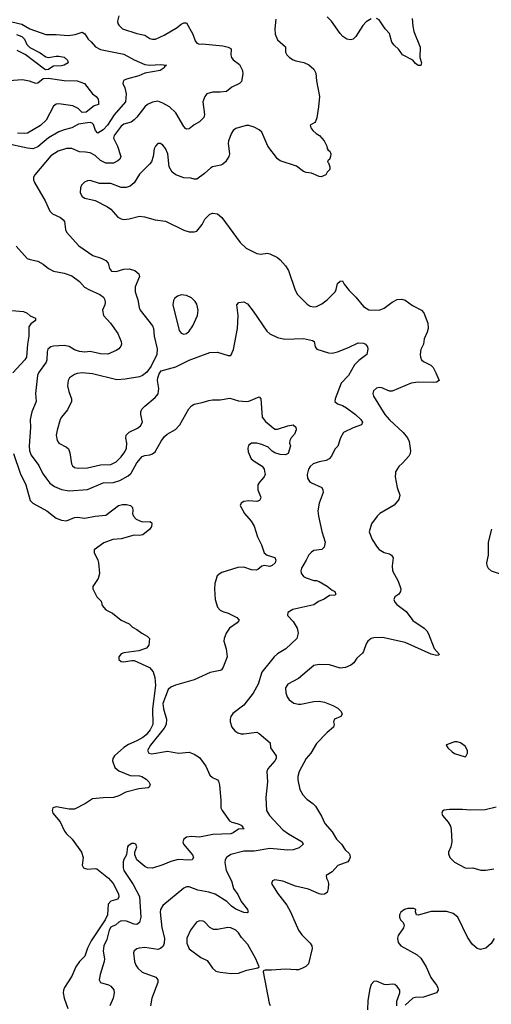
# Model space of a CAD drawing. Header units: inches. Extents: x 2134017 to 2292458, y 756222 to 916513.
# Tile 305 of 387: x 2234010 to 2237632, y 835922 to 843480. Entities that reach past the tile are written whole.
import ezdxf

# ---------------------------------------------------------------- set-up
doc = ezdxf.new("R2010")
doc.units = ezdxf.units.IN
doc.header["$MEASUREMENT"] = 0
doc.layers.add('C2833', color=7, linetype='Continuous')
doc.layers.add('C2834', color=7, linetype='Continuous')

msp = doc.modelspace()

# ---------------------------------------------------------------- linework, layer by layer
at = {"layer": 'C2833', "color": 5}
for points, elevation in [([(2234013.2, 840000), (2234015, 839995), (2234055.8, 839910), (2234090, 839788.9), (2234110, 839768.1), (2234217.6, 839710), (2234290, 839654.3), (2234330, 839638.5), (2234370, 839632.6), (2234430, 839659.5), (2234450, 839661.7), (2234510, 839654), (2234589, 839670), (2234670, 839676.5), (2234769.4, 839750), (2234798.7, 839758.7), (2234830, 839758.7), (2234861, 839750), (2234875.3, 839735.3), (2234879.3, 839710), (2234877.1, 839690), (2234883, 839670), (2234905.3, 839645.3), (2234950, 839624.9), (2235010, 839627.3), (2235021, 839621), (2235024.9, 839610), (2235021.6, 839590), (2235010, 839569.3), (2234954.4, 839525.6), (2234930, 839521.2), (2234890, 839522.7), (2234790, 839494.5), (2234724.7, 839490), (2234655.2, 839464.8), (2234582, 839410), (2234582, 839390), (2234610.7, 839330.7), (2234616, 839310), (2234622, 839230), (2234611.3, 839190), (2234572, 839130), (2234572, 839110), (2234602, 839050), (2234636, 839016), (2234642, 838982), (2234671.3, 838950), (2234723.5, 838923.5), (2234790, 838871.3), (2234850, 838842), (2234876.9, 838816.9), (2234910, 838798.8), (2234946.8, 838770), (2234988.5, 838748.5), (2235007.3, 838730), (2235002, 838678), (2234983.4, 838656.6), (2234925.1, 838634.9), (2234810, 838620.8), (2234787.8, 838612.2), (2234770.3, 838590), (2234771.7, 838570), (2234790, 838554), (2234810, 838551.3), (2234870, 838561.8), (2234890, 838560.8), (2235006.5, 838506.5), (2235034.5, 838474.5), (2235046.9, 838430), (2235053.1, 838370), (2235030.1, 838190), (2235032.3, 838070), (2235012.5, 838030), (2234982, 837990), (2234956.6, 837970), (2234910, 837943.5), (2234844.7, 837915.3), (2234810, 837894.5), (2234737.1, 837830), (2234724.3, 837810), (2234721.8, 837790), (2234740.9, 837740.9), (2234770, 837713.8), (2234858.7, 837678.7), (2234930, 837675.2), (2234946.8, 837670), (2234980.7, 837650), (2235000.7, 837630), (2235010.9, 837609.1), (2235004.7, 837590), (2234995.9, 837584.1), (2234925.1, 837574.9), (2234824.7, 837550), (2234770, 837522.4), (2234730, 837508.3), (2234650, 837507.6), (2234570, 837499.3), (2234516.1, 837463.9), (2234430, 837420.9), (2234390, 837420.7), (2234290, 837436.9), (2234264, 837430), (2234258.4, 837410), (2234264.2, 837390), (2234321.7, 837321.7), (2234353.4, 837250), (2234369.3, 837229.3), (2234413.4, 837190), (2234484.2, 837090), (2234496.9, 837050), (2234490.3, 836990), (2234499.5, 836970), (2234530, 836960.2), (2234590, 836965), (2234600.9, 836960.9), (2234692.7, 836890), (2234728.1, 836850), (2234767.8, 836770), (2234772, 836748), (2234763, 836730), (2234710, 836714.9), (2234690, 836691.5), (2234683.7, 836610), (2234666.7, 836570), (2234558.8, 836410), (2234530, 836353.1), (2234509.1, 836290.9), (2234470, 836249.8), (2234440.1, 836210), (2234410, 836137.4), (2234354.2, 836050), (2234345.8, 836030), (2234343.9, 836010), (2234352.1, 835970), (2234378.9, 835890)], 220), ([(2234185.4, 840000), (2234190, 839990.4), (2234210, 839962), (2234242.3, 839922.3), (2234276.3, 839896.3), (2234330, 839873.4), (2234390, 839863.2), (2234530, 839873.5), (2234650, 839925.9), (2234730, 839928.1), (2234778, 839942), (2234841.5, 839978.5), (2234863.2, 839996.8), (2234865.1, 840000)], 240), ([(2235892.6, 840000), (2235894, 839990), (2235888, 839970), (2235850.5, 839930), (2235839.3, 839910), (2235839.3, 839870), (2235859.8, 839819.8), (2235860.7, 839810), (2235850.8, 839790), (2235830, 839782), (2235770, 839786.6), (2235730, 839782.7), (2235711, 839770), (2235704, 839750), (2235736.4, 839690), (2235788.2, 839630), (2235811.4, 839591.4), (2235835.8, 839510), (2235867, 839450), (2235887.5, 839387.5), (2235910, 839370.4), (2235970, 839350.6), (2235977.1, 839330), (2235973, 839310), (2235950, 839289.6), (2235930, 839282.9), (2235890, 839289.4), (2235870, 839286), (2235839.9, 839260.1), (2235826.2, 839253.8), (2235790, 839257.7), (2235730, 839276.5), (2235684.1, 839275.9), (2235563.4, 839236.6), (2235548.4, 839230), (2235527.4, 839210), (2235508.2, 839151.8), (2235504.9, 839110), (2235512, 839030), (2235530, 838971), (2235550, 838947.3), (2235570, 838936.3), (2235610, 838924.9), (2235678, 838890), (2235694, 838870), (2235680.5, 838850), (2235620.3, 838810), (2235595.8, 838770), (2235579.5, 838730), (2235578.4, 838710), (2235595.8, 838650), (2235602.4, 838590), (2235573.1, 838510), (2235559.3, 838490), (2235550, 838485.3), (2235471.3, 838468.7), (2235350, 838412.4), (2235207, 838373), (2235170, 838355.1), (2235150, 838338.4), (2235110.1, 838230), (2235113.4, 838190), (2235136, 838110), (2235133.8, 838070), (2235119.4, 838040.6), (2235013.2, 837910), (2234990.3, 837870), (2235000.5, 837850), (2235024.7, 837844.7), (2235144.4, 837864.4), (2235230, 837850.4), (2235310, 837858), (2235350, 837842), (2235390, 837816.3), (2235440.5, 837750), (2235470, 837681), (2235490, 837662.8), (2235530, 837644), (2235535.4, 837635.4), (2235544, 837604), (2235555.5, 837490), (2235554.9, 837430), (2235564.9, 837410), (2235620.3, 837330), (2235639.4, 837319.4), (2235688.1, 837308.1), (2235710, 837297.4), (2235721.6, 837290), (2235721.6, 837281.6), (2235734, 837270), (2235690, 837265.5), (2235650, 837237.9), (2235630, 837231.1), (2235493.8, 837226.2), (2235390, 837204), (2235330, 837209.7), (2235290, 837204.2), (2235270, 837189), (2235263.7, 837170), (2235267.8, 837150), (2235335.8, 837070), (2235344.9, 837050), (2235334, 837030), (2235307.2, 837027.2), (2235227.4, 837032.6), (2235170, 837017.6), (2235110, 836991.8), (2235030, 836966), (2234990, 836969.3), (2234970, 836979.3), (2234909.4, 837030), (2234892.7, 837070), (2234893.2, 837090), (2234909, 837130), (2234902, 837150), (2234890, 837156), (2234870, 837155.1), (2234842.8, 837137.2), (2234837.3, 837130), (2234830.8, 837070), (2234810, 837033.2), (2234804.8, 837015.2), (2234805, 836970), (2234810.3, 836950), (2234882, 836842), (2234929.3, 836750), (2234938.9, 836590), (2234930.8, 836549.2), (2234910, 836535.3), (2234890, 836537.7), (2234830, 836559.1), (2234790, 836561.6), (2234770, 836552.9), (2234747, 836533), (2234710, 836512.8), (2234697.2, 836490), (2234679.9, 836419.9), (2234656.6, 836370), (2234651, 836330), (2234660.6, 836270), (2234658.9, 836250), (2234627.1, 836150), (2234620.3, 836110), (2234630, 836088.5), (2234691.1, 836071.1), (2234710, 836061.3), (2234732.3, 836032.3), (2234736.5, 836010), (2234728, 835970), (2234701.5, 835910)], 240), ([(2236219.5, 840000), (2236216.5, 839990), (2236221.2, 839961.2), (2236236.2, 839936.2), (2236250, 839924.4), (2236330, 839890.3), (2236338.7, 839870), (2236339.5, 839850), (2236310.3, 839770), (2236300.3, 839710), (2236304.7, 839670), (2236331.4, 839551.4), (2236355.8, 839470), (2236348.5, 839431.5), (2236330, 839412.3), (2236270, 839405.2), (2236250, 839393.2), (2236230, 839373.2), (2236210.3, 839330), (2236173.4, 839270), (2236167.8, 839250), (2236170.3, 839230.3), (2236190, 839206), (2236210, 839194.4), (2236270, 839174), (2236290, 839174), (2236310, 839167.7), (2236372.2, 839132.2), (2236410, 839100.7), (2236430.7, 839090), (2236438.8, 839070), (2236430, 839063.7), (2236390, 839059.5), (2236347, 839033), (2236305.3, 839014.8), (2236270, 838989.6), (2236107.3, 838952.7), (2236068, 838930), (2236066, 838910), (2236070, 838902.8), (2236110, 838860.7), (2236141.6, 838810), (2236148.4, 838770), (2236138, 838730), (2236054.9, 838650), (2235990, 838612.6), (2235964.2, 838590), (2235869.4, 838470.6), (2235840.5, 838379.5), (2235802.2, 838310), (2235730, 838218.3), (2235647, 838153), (2235632, 838130), (2235625.7, 838110), (2235626, 838090), (2235639.6, 838050), (2235661.8, 838021.8), (2235684.8, 838004.8), (2235710, 837998), (2235730, 837998.3), (2235830.2, 838010.2), (2235850, 838001.6), (2235932.7, 837930), (2235936.3, 837890), (2235980.3, 837830), (2235978.9, 837810), (2235968.9, 837790), (2235914.9, 837730), (2235908.9, 837710), (2235913.8, 837630), (2235900.3, 837510), (2235906.3, 837410), (2235927.4, 837370), (2236030, 837261.3), (2236073, 837230), (2236180.3, 837170), (2236187, 837150), (2236155.8, 837124.2), (2236110, 837107.4), (2236070, 837105.7), (2235930, 837117.2), (2235810, 837096.8), (2235730, 837096.2), (2235630, 837071.9), (2235598.7, 837050), (2235587.8, 837030), (2235585.5, 837010), (2235596.2, 836950), (2235635.5, 836870), (2235651.7, 836810), (2235686.1, 836766.1), (2235710, 836712.2), (2235760.3, 836650), (2235764.9, 836630), (2235756.5, 836623.5), (2235730, 836625.5), (2235670, 836653.3), (2235636.4, 836676.5), (2235600.5, 836710), (2235510, 836766.2), (2235462.7, 836782.7), (2235377.5, 836797.5), (2235310, 836823.9), (2235290, 836824.4), (2235270, 836814.3), (2235110, 836681.6), (2235091.6, 836650), (2235088, 836630), (2235101.1, 836510), (2235121.8, 836430), (2235119, 836390), (2235110.7, 836369.3), (2235090, 836349.8), (2235070, 836343.5), (2234970, 836358), (2234926.5, 836353.5), (2234910, 836348), (2234890, 836333.6), (2234883.2, 836316.8), (2234891.7, 836250), (2234902, 836222), (2234918.2, 836198.2), (2234950, 836169), (2235054.9, 836130), (2235070.2, 836110.2), (2235070.3, 836090), (2235024.7, 835970), (2235014.9, 835910)], 260), ([(2236895.2, 840000), (2236893.4, 839970), (2236908.7, 839890), (2236930.4, 839830), (2236922, 839798), (2236886.7, 839753.3), (2236776, 839690), (2236754.8, 839670), (2236710.8, 839610), (2236694.8, 839550), (2236716.3, 839490), (2236754, 839430), (2236770, 839414), (2236810, 839390.6), (2236850, 839379.1), (2236866, 839370), (2236877.3, 839350), (2236871.6, 839288.4), (2236873.8, 839250), (2236915.6, 839170), (2236936.3, 839110), (2236933.4, 839090), (2236920.7, 839070), (2236890.4, 839049.6), (2236883.8, 839030), (2236890.4, 839010), (2236905.5, 838990), (2236978.4, 838938.4), (2237030, 838868.9), (2237116.4, 838810), (2237135.8, 838790), (2237150, 838766), (2237194, 838654), (2237231.7, 838610), (2237230, 838602), (2237210, 838600.5), (2237170, 838609.8), (2236970, 838700.4), (2236797.3, 838737.3), (2236730, 838735.3), (2236710, 838729.7), (2236684.4, 838710), (2236670.4, 838690), (2236650.4, 838630), (2236642.3, 838617.7), (2236600.2, 838579.8), (2236575.8, 838544.2), (2236554.1, 838525.9), (2236512.7, 838507.3), (2236470, 838502), (2236390, 838528.3), (2236310, 838531), (2236270, 838522.4), (2236150, 838423.7), (2236070, 838379.8), (2236051.8, 838350), (2236052.9, 838312.8), (2236063.2, 838283.2), (2236079.6, 838259.6), (2236114.2, 838234.2), (2236150, 838224.9), (2236170, 838226.3), (2236270, 838247.2), (2236310, 838248.7), (2236350, 838240.4), (2236414.4, 838214.4), (2236453.9, 838193.9), (2236478, 838170), (2236485.5, 838150), (2236476, 838130), (2236428, 838110), (2236420.4, 838090), (2236424.4, 838070), (2236419.3, 838050), (2236370, 838008), (2236290, 837922.9), (2236244.9, 837850), (2236210, 837809.6), (2236156.5, 837710), (2236145.7, 837670), (2236144.8, 837644.8), (2236162, 837570), (2236184.4, 837530), (2236215.9, 837495.9), (2236262.2, 837462.2), (2236282, 837442), (2236327, 837367), (2236352.4, 837310), (2236410, 837245.3), (2236442.2, 837190), (2236481.8, 837150), (2236508.7, 837108.7), (2236539.3, 837079.3), (2236545.8, 837070), (2236547.9, 837050), (2236540.9, 837030), (2236530, 837016.5), (2236453.6, 836986.4), (2236410, 836939.7), (2236362.8, 836910), (2236365.5, 836890), (2236376.4, 836870), (2236380.4, 836850), (2236378, 836810), (2236370, 836779.3), (2236350, 836767), (2236330, 836765.1), (2236310, 836769.6), (2236226.7, 836806.7), (2236127.7, 836827.7), (2236030, 836868), (2235970, 836878), (2235950.7, 836869.3), (2235942.8, 836850), (2235990, 836774), (2236062.2, 836682.2), (2236090, 836630.7), (2236150, 836490.8), (2236176.2, 836456.2), (2236240.4, 836390), (2236252.7, 836370), (2236256.4, 836350), (2236227.7, 836232.3), (2236207.7, 836212.3), (2236180.5, 836199.5), (2236152.2, 836187.8), (2236134.2, 836185.8), (2236050, 836191.1), (2235943.3, 836183.3), (2235894.8, 836185.2), (2235881.4, 836178.6), (2235878.8, 836170), (2235924.9, 835930), (2235933.7, 835913.7)], 280), ([(2237633.4, 839570), (2237607.2, 839470), (2237608.9, 839370), (2237594.9, 839310), (2237597.6, 839290), (2237606.7, 839270), (2237630.2, 839250.2), (2237750, 839209.3)], 320), ([(2237670, 837434), (2237584.9, 837415.1), (2237471.5, 837411.5), (2237410, 837418.4), (2237310, 837417), (2237270, 837412.7), (2237256, 837404), (2237251, 837390), (2237257.3, 837370), (2237299.5, 837319.5), (2237317.3, 837290), (2237324.1, 837264.1), (2237328, 837170), (2237322, 837130), (2237304, 837090), (2237303, 837077), (2237313.4, 837050), (2237350, 837014.3), (2237430, 836970.4), (2237450, 836966), (2237490, 836970.4), (2237551.8, 836951.8), (2237590, 836952.4), (2237650, 836961.8)], 320), ([(2237653.2, 836426.8), (2237630, 836389), (2237590, 836353.2), (2237550, 836342.7), (2237524, 836350), (2237483.8, 836383.8), (2237450, 836437.2), (2237374.7, 836590), (2237339.3, 836619.3), (2237290, 836633.5), (2237170, 836633.8), (2237070, 836606.3), (2237056, 836610), (2237049.5, 836630.5), (2237052.3, 836650), (2237037.7, 836657.7), (2236990, 836658), (2236964, 836650), (2236937.1, 836630), (2236927.4, 836610), (2236927.4, 836590), (2236935.3, 836570), (2236956.1, 836550), (2236962.2, 836530), (2236957, 836510), (2236916.2, 836450), (2236910.3, 836430), (2236915.6, 836395.6), (2236938, 836370), (2237062, 836302), (2237090, 836276.4), (2237130.3, 836210), (2237168.1, 836128.1), (2237210.5, 836070), (2237220.7, 836050), (2237222.8, 836030), (2237210, 836009.3), (2237110, 835976.2), (2237050, 835974.5), (2237030, 835969.4), (2236970, 835916)], 320), ([(2236905.2, 835910), (2236906.8, 835946.8), (2236929.7, 836010), (2236928.2, 836030), (2236910, 836059.6), (2236890, 836073.3), (2236870, 836076.3), (2236830, 836071.2), (2236810, 836074.7), (2236750, 836100.5), (2236730, 836096.2), (2236710, 836075.1), (2236698.2, 836041.8), (2236682.2, 835950), (2236679.7, 835880.3)], 320)]:
    msp.add_lwpolyline(points, dxfattribs=dict(at, elevation=elevation))
for points, elevation in [([(2237370, 837938), (2237350, 837935.6), (2237286.4, 837913.6), (2237284.7, 837910), (2237298.8, 837890), (2237330, 837860.5), (2237350, 837848), (2237430, 837822.8), (2237439, 837830), (2237449, 837850), (2237449.2, 837870), (2237430, 837902.7), (2237396, 837930)], 320), ([(2235390, 836561.7), (2235368.7, 836551.3), (2235322.2, 836490), (2235293.6, 836430), (2235292.6, 836390), (2235310, 836348.5), (2235401.7, 836281.7), (2235450, 836258), (2235490, 836198.8), (2235517.1, 836177.1), (2235550, 836168.2), (2235637.5, 836157.5), (2235690, 836160.5), (2235710, 836167.7), (2235755.3, 836184.7), (2235839.3, 836200.7), (2235848.7, 836210), (2235823.5, 836270), (2235760.6, 836380.6), (2235714, 836434), (2235691.1, 836470), (2235670, 836492.1), (2235630, 836509.8), (2235609.4, 836510.6), (2235530, 836496.8), (2235497.2, 836497.2), (2235470, 836511.1), (2235430, 836554.3), (2235419.3, 836559.3)], 280)]:
    msp.add_lwpolyline(points, close=True, dxfattribs=dict(at, elevation=elevation))
at = {"layer": 'C2834', "color": 5}
for points, elevation in [([(2234770.4, 843510), (2234760.3, 843470), (2234763.1, 843450), (2234770, 843439.1), (2234798.8, 843410), (2234910, 843374.3), (2234970, 843360.3), (2235010, 843336), (2235030, 843330.2), (2235051.8, 843331.8), (2235120, 843360), (2235219.5, 843420.5), (2235250, 843445.5), (2235270, 843456.3), (2235290, 843454.8), (2235340.4, 843370), (2235358, 843318), (2235370, 843300.7), (2235390, 843293), (2235410, 843295.8), (2235570, 843280.5), (2235612, 843270), (2235630, 843258), (2235634.8, 843250), (2235630.6, 843210), (2235635.5, 843190), (2235650, 843170.7), (2235696.7, 843136.7), (2235720.7, 843090), (2235723.5, 843063.5), (2235713.7, 843006.3), (2235697.3, 842990), (2235639.1, 842960.9), (2235598, 842930), (2235550, 842923), (2235490, 842923.5), (2235446.8, 842910), (2235430.6, 842890), (2235416.3, 842850), (2235428.1, 842751.9), (2235424, 842730), (2235390, 842697.2), (2235350, 842674), (2235310, 842642.7), (2235290, 842639.3), (2235284.2, 842644.2), (2235270, 842661.2), (2235210, 842765.6), (2235160.7, 842810), (2235110, 842838.9), (2235070, 842854.7), (2235030, 842847.6), (2234990, 842827.8), (2234970, 842811.6), (2234910, 842731.5), (2234889.2, 842710.8), (2234865.8, 842694.2), (2234810, 842678), (2234790, 842662.3), (2234734.7, 842590), (2234730.3, 842570), (2234760.9, 842510), (2234786.3, 842430), (2234778.7, 842410), (2234763.7, 842396.3), (2234730, 842379.8), (2234670, 842379.3), (2234630, 842400.3), (2234590, 842437.5), (2234550, 842457.8), (2234515.6, 842464.4), (2234470, 842465.3), (2234410.5, 842490.5), (2234370, 842492.5), (2234306, 842470), (2234250, 842433.8), (2234125.5, 842290), (2234116.4, 842270), (2234116.5, 842250), (2234123.6, 842230), (2234204.6, 842090), (2234242, 842010), (2234260.5, 841990), (2234322.3, 841962.3), (2234344.6, 841944.6), (2234354, 841930), (2234361.1, 841870), (2234368.5, 841850), (2234464.6, 841744.6), (2234571.2, 841671.2), (2234634.8, 841650), (2234671.4, 841631.4), (2234688, 841610), (2234700.5, 841570), (2234716, 841550), (2234750, 841546.5), (2234810, 841565.8), (2234850, 841568), (2234894.7, 841554.7), (2234924.4, 841530), (2234930.3, 841510), (2234896.9, 841430), (2234896.5, 841390), (2234918, 841330), (2234926.7, 841270), (2234935.8, 841250), (2235029.4, 841129.4), (2235036.9, 841110), (2235043.5, 841050), (2235066.4, 840953.6), (2235064.2, 840910), (2235020.3, 840819.7), (2234985.5, 840774.5), (2234952.2, 840750), (2234930, 840739.8), (2234820.4, 840719.6), (2234756.5, 840716.5), (2234570, 840762.7), (2234490, 840769.8), (2234450, 840763.8), (2234430, 840756.1), (2234393.4, 840730), (2234382.3, 840710), (2234376.5, 840670), (2234386.4, 840626.4), (2234407.6, 840570), (2234407.6, 840550), (2234375.6, 840484.4), (2234331.7, 840430), (2234321.5, 840410), (2234297.3, 840330), (2234290.3, 840290), (2234296.5, 840250), (2234310, 840230.4), (2234370, 840197.6), (2234384.8, 840184.8), (2234395.4, 840155.4), (2234407.2, 840070), (2234415.6, 840055.6), (2234430, 840043.7), (2234458, 840038), (2234530, 840041.1), (2234630, 840062), (2234710, 840066.3), (2234750, 840086.7), (2234790, 840124.7), (2234818.1, 840161.9), (2234830.5, 840190), (2234832.6, 840230), (2234824.4, 840270), (2234827.7, 840290), (2234850, 840313.8), (2234915.7, 840344.3), (2234938, 840362), (2234951.8, 840390), (2234941.1, 840450), (2234940.5, 840470), (2234948, 840490), (2234970, 840514), (2235050, 840578.7), (2235072.1, 840607.9), (2235077.1, 840650), (2235068.3, 840710), (2235069.6, 840730.4), (2235079.6, 840760.4), (2235096.2, 840783.8), (2235210, 840815.3), (2235310, 840866), (2235470, 840926.3), (2235528.9, 840928.9), (2235610, 840901.6), (2235630, 840902.8), (2235651.8, 840948.2), (2235681.7, 841110), (2235687.4, 841210), (2235677.6, 841290), (2235691.6, 841308.4), (2235730, 841313.4), (2235758.3, 841298.3), (2235803.9, 841243.9), (2235906.7, 841090), (2235930, 841068.8), (2235990, 841040.3), (2236046.9, 841026.9), (2236190, 841032), (2236257.7, 841017.7), (2236270.6, 841010), (2236278.4, 840970), (2236291.8, 840951.8), (2236382.6, 840922.6), (2236410, 840920.7), (2236450, 840930.2), (2236536.2, 840963.8), (2236610, 840998.9), (2236650, 840997.6), (2236666.8, 840990), (2236680.7, 840970), (2236683, 840950), (2236674.9, 840910), (2236615.3, 840864.8), (2236580.5, 840830), (2236535.6, 840750), (2236478.6, 840690), (2236433.4, 840570), (2236430.4, 840550.4), (2236450, 840530.4), (2236490, 840517.4), (2236520.4, 840500.4), (2236588.2, 840450), (2236630.3, 840410), (2236641.6, 840390), (2236634.8, 840370), (2236570, 840348.2), (2236497.6, 840310), (2236473.8, 840270), (2236453, 840207), (2236430, 840182.7), (2236404.6, 840130), (2236385.7, 840110), (2236363.1, 840096.9), (2236310, 840086), (2236263.1, 840070), (2236241.2, 840050), (2236228.4, 840030), (2236219.5, 840000)], 260), ([(2236710, 843486), (2236670, 843462.7), (2236644.8, 843435.2), (2236590.5, 843350), (2236570, 843331.8), (2236550, 843325.7), (2236522.7, 843330), (2236492, 843350), (2236470, 843374.5), (2236405.6, 843470), (2236370, 843502.9)], 280), ([(2237024.7, 843490), (2237027.8, 843430), (2237036, 843390), (2237086, 843270), (2237084, 843190), (2237094.8, 843150), (2237090, 843129), (2237070, 843129), (2237050, 843144), (2237030, 843168.7), (2236949.2, 843210), (2236920.9, 843250), (2236885.5, 843285.5), (2236868.8, 843308.8), (2236850, 843374.5), (2236816.2, 843410), (2236770, 843479), (2236750, 843489.2)], 280), ([(2233950, 843464.5), (2234025.8, 843445.8), (2234087.9, 843410), (2234210, 843366), (2234290, 843366.1), (2234382.5, 843357.5), (2234434.7, 843365.3), (2234490, 843383.1), (2234510, 843372.4), (2234534.9, 843330), (2234559.6, 843310), (2234592.5, 843272.5), (2234630.1, 843250.1), (2234810, 843215.3), (2234890, 843172.3), (2234970, 843137.3), (2235010, 843132.1), (2235090, 843136.5), (2235136, 843130), (2235122.4, 843117.6), (2235120.5, 843110), (2235087.7, 843090), (2234970.8, 843070), (2234924, 843050), (2234830, 843024.4), (2234806.1, 843013.9), (2234800.6, 842990), (2234817.1, 842957.1), (2234826.6, 842910), (2234821.5, 842850), (2234734.7, 842750), (2234684.6, 842670), (2234650, 842635.8), (2234610, 842607.8), (2234592.3, 842630), (2234576.8, 842676.8), (2234565.7, 842685.7), (2234550, 842689.9), (2234530, 842688.8), (2234461.9, 842678.1), (2234410, 842649.1), (2234350, 842635.3), (2234310, 842619.4), (2234230, 842574.2), (2234150, 842504.7), (2234110, 842489.8), (2234070, 842493.4), (2233902, 842530)], 240), ([(2235977.1, 843482.9), (2235969.1, 843410.9), (2235971.4, 843370), (2235990, 843326.4), (2236051.1, 843271.1), (2236050.3, 843230), (2236060.3, 843210), (2236081.6, 843190), (2236110, 843173.1), (2236130, 843164.9), (2236192.4, 843152.4), (2236230, 843134), (2236270, 843099.1), (2236283.8, 843070), (2236288.2, 843011.8), (2236312.2, 842890), (2236304.4, 842810), (2236292.1, 842727.9), (2236282.4, 842697.6), (2236277.3, 842690), (2236240.7, 842670), (2236245.7, 842650), (2236260.7, 842630), (2236285.8, 842605.8), (2236311.6, 842590), (2236347.2, 842550), (2236368.2, 842510), (2236372.2, 842492.2), (2236379.1, 842479.1), (2236390.7, 842470), (2236398.8, 842450), (2236398, 842430), (2236390, 842406), (2236378, 842402), (2236374, 842390), (2236382, 842382), (2236391, 842350), (2236391.3, 842330), (2236372, 842310), (2236362, 842290), (2236326, 842274), (2236310, 842276), (2236250, 842302.7), (2236210, 842306.6), (2236190, 842316), (2236135.3, 842355.3), (2236010, 842397.8), (2235990, 842411.1), (2235915.9, 842510), (2235870, 842615.8), (2235850, 842633.8), (2235810, 842654.3), (2235770, 842666.9), (2235750, 842667.5), (2235670, 842645.6), (2235649, 842630), (2235636.1, 842610), (2235613.8, 842550), (2235611.3, 842530), (2235621.5, 842450), (2235616, 842430), (2235590, 842389.6), (2235570, 842371.3), (2235555.5, 842364.5), (2235491, 842350), (2235477.6, 842342.4), (2235430, 842298.7), (2235370, 842256.9), (2235350, 842256.3), (2235324.7, 842264.8), (2235270, 842265.8), (2235210, 842289.8), (2235179.7, 842310), (2235157.6, 842350), (2235147.2, 842450), (2235130, 842491.8), (2235110, 842517.6), (2235090, 842529.5), (2235070, 842529.4), (2235053, 842510), (2235043.7, 842490), (2235036, 842430), (2235021.5, 842390), (2235006.5, 842370), (2234930, 842295.1), (2234890, 842226.9), (2234858.1, 842201.9), (2234828.6, 842191.4), (2234790, 842190.7), (2234710, 842222.4), (2234623.4, 842223.4), (2234550, 842245.1), (2234530, 842243), (2234507, 842233), (2234483.8, 842210), (2234476.4, 842190), (2234474, 842150), (2234490, 842123.1), (2234510.8, 842110), (2234590, 842092.7), (2234683.9, 842043.9), (2234710, 842026.7), (2234764.6, 841964.6), (2234790, 841950.4), (2234810, 841947), (2234850, 841951.7), (2234930, 841971.8), (2234967.3, 841967.3), (2235050, 841943.7), (2235130, 841933.7), (2235270, 841864.9), (2235310, 841850.5), (2235350, 841850.5), (2235370, 841857.3), (2235411.1, 841908.9), (2235432.7, 841950), (2235470, 841986.8), (2235490, 841994.8), (2235530, 841990.8), (2235562, 841962), (2235703, 841770), (2235750, 841726), (2235830, 841684.9), (2235861.4, 841681.4), (2235910, 841687.6), (2235930, 841683.2), (2235990, 841653.8), (2236010, 841635.8), (2236052, 841590), (2236073.7, 841553.7), (2236124.7, 841404.7), (2236142.3, 841370), (2236216.9, 841296.9), (2236241.6, 841281.6), (2236270, 841276.9), (2236290, 841279), (2236330, 841298.9), (2236370, 841330.3), (2236431.6, 841390), (2236440.5, 841410), (2236450, 841454.8), (2236470, 841474), (2236490, 841476), (2236502, 841450), (2236540, 841400), (2236590.8, 841350.8), (2236650, 841278.7), (2236690, 841252.9), (2236770, 841250.2), (2236810, 841266), (2236870, 841311.3), (2236910, 841332.1), (2236944.1, 841335.9), (2236970, 841326.8), (2237027.4, 841287.4), (2237095.8, 841250), (2237114.4, 841230), (2237145.3, 841150), (2237145.7, 841110), (2237139, 841081), (2237116.3, 841030), (2237110.6, 840990), (2237090.4, 840949.6), (2237084.4, 840910), (2237088.4, 840890), (2237095.5, 840870), (2237110, 840857.1), (2237167.7, 840827.7), (2237184.4, 840810), (2237206.4, 840770), (2237231, 840710), (2237210, 840698.4), (2237190, 840695.1), (2237070, 840697.2), (2237016, 840690), (2236870, 840629.8), (2236850, 840628.4), (2236790, 840654), (2236770, 840655.8), (2236749.1, 840650.9), (2236726.7, 840630), (2236721.3, 840610), (2236726.4, 840590), (2236814.5, 840450), (2236850, 840408.3), (2236953.8, 840310), (2236989, 840270), (2237001.2, 840241.2), (2237010.3, 840170), (2237007.4, 840150), (2236998, 840130), (2236950, 840074.7), (2236922.4, 840050), (2236895.8, 840010), (2236895.2, 840000)], 280), ([(2233986, 843366), (2234025.5, 843350), (2234047.3, 843330), (2234065.5, 843290), (2234087.3, 843267.3), (2234166.3, 843226.3), (2234210, 843194.6), (2234231.1, 843188.9), (2234290, 843201.3), (2234310, 843199.3), (2234350, 843192.7), (2234376, 843170), (2234382, 843150), (2234352, 843130), (2234330, 843125.1), (2234270, 843124), (2234250, 843109.8), (2234230, 843096.8), (2234210, 843095.5), (2234200.4, 843100.4), (2234052.4, 843212.4), (2233990, 843242.9)], 220), ([(2233925.7, 843014.3), (2234030, 843020.6), (2234082.8, 843010), (2234130, 842992.7), (2234150, 842995.5), (2234190, 843027.4), (2234227.6, 843032.4), (2234350, 843012.6), (2234450, 843010.2), (2234506.8, 842990), (2234570, 842911.3), (2234598, 842890), (2234612, 842870), (2234614, 842850), (2234614, 842830), (2234580.7, 842819.3), (2234521, 842770), (2234490, 842768.9), (2234459, 842799), (2234418.9, 842818.9), (2234310, 842833.1), (2234290, 842831.1), (2234270, 842815.1), (2234213, 842710), (2234170, 842667.8), (2234070, 842609.9), (2234050, 842606.8), (2233994, 842610)], 220), ([(2233981.6, 841741.6), (2234067, 841647), (2234090, 841638.3), (2234150, 841627.4), (2234190, 841603.7), (2234230, 841570.3), (2234270, 841550.3), (2234350, 841535.2), (2234410, 841513.2), (2234468.5, 841470), (2234507.8, 841427.8), (2234545.3, 841405.3), (2234626.4, 841370), (2234652.7, 841350), (2234664.4, 841330), (2234666.7, 841310), (2234664.4, 841290), (2234646, 841250), (2234652.7, 841210), (2234706, 841150), (2234764.4, 841070), (2234788.5, 841010), (2234790.3, 840990), (2234785.7, 840974.3), (2234770, 840954.5), (2234750, 840939.6), (2234687.5, 840912.5), (2234630, 840914.6), (2234550, 840932.3), (2234509, 840929), (2234470, 840931.8), (2234430, 840946.4), (2234390, 840970.9), (2234350, 840978), (2234270, 840974), (2234250, 840967.8), (2234226.7, 840950), (2234220.3, 840930), (2234217.6, 840870), (2234212.4, 840850), (2234154, 840770), (2234146.7, 840750), (2234130.3, 840610.3), (2234136.5, 840550), (2234103.2, 840470), (2234091.2, 840410), (2234092.3, 840350), (2234082.2, 840210), (2234086, 840170), (2234097.7, 840137.7), (2234157.9, 840057.9), (2234185.4, 840000)], 240), ([(2233950, 841246.8), (2234039.4, 841239.4), (2234066.6, 841226.6), (2234090, 841208), (2234130.6, 841190), (2234130.6, 841170), (2234094, 841146), (2234078.6, 841121.5), (2234080.8, 841050), (2234070.1, 840990), (2234061.2, 840890), (2234049.1, 840870), (2233957.5, 840770)], 220), ([(2234865.1, 840000), (2234910, 840077.4), (2234950, 840127.6), (2234970, 840135), (2235010, 840138.7), (2235030, 840146.7), (2235050, 840162), (2235095.9, 840244.1), (2235120.7, 840279.3), (2235142.4, 840297.6), (2235206.5, 840333.5), (2235239.2, 840370), (2235307.9, 840492), (2235330, 840514.9), (2235350, 840528.2), (2235410, 840540.5), (2235462, 840558), (2235490, 840563.1), (2235550, 840563.1), (2235624.4, 840575.6), (2235690, 840555.5), (2235751.7, 840548.3), (2235770, 840550.5), (2235850, 840584.7), (2235861, 840570), (2235873, 840430), (2235896.4, 840396.4), (2235970, 840337.3), (2235990, 840336.3), (2236070, 840363.7), (2236110, 840370.4), (2236130, 840351), (2236131.8, 840331.8), (2236120.9, 840299.1), (2236094.9, 840270), (2236084, 840250), (2236081, 840230), (2236090.7, 840210), (2236071, 840150), (2236050, 840139.3), (2236010, 840143.6), (2235970, 840155.1), (2235950, 840167.6), (2235918, 840198), (2235870, 840219.8), (2235830, 840229.8), (2235790, 840228.5), (2235767.8, 840212.2), (2235761.7, 840190), (2235763.8, 840163.8), (2235788, 840110), (2235810, 840090.4), (2235872.8, 840052.7), (2235888.4, 840030), (2235892.6, 840000)], 240), ([(2233961.2, 840150), (2234013.2, 840000)], 220)]:
    msp.add_lwpolyline(points, dxfattribs=dict(at, elevation=elevation))
at = {"layer": 'C2834', "color": 5, "elevation": 280}
msp.add_lwpolyline([(2235250, 841368.2), (2235221.3, 841358.7), (2235199.6, 841340.4), (2235190, 841324), (2235185, 841290), (2235234.9, 841094.9), (2235250, 841072.7), (2235270, 841066.3), (2235290, 841072), (2235310, 841088.7), (2235339.7, 841130), (2235376.4, 841210), (2235381, 841250), (2235370, 841295.1), (2235356.5, 841316.5), (2235330, 841344.2), (2235290, 841364)], close=True, dxfattribs=at)

doc.saveas('drawing.dxf')
